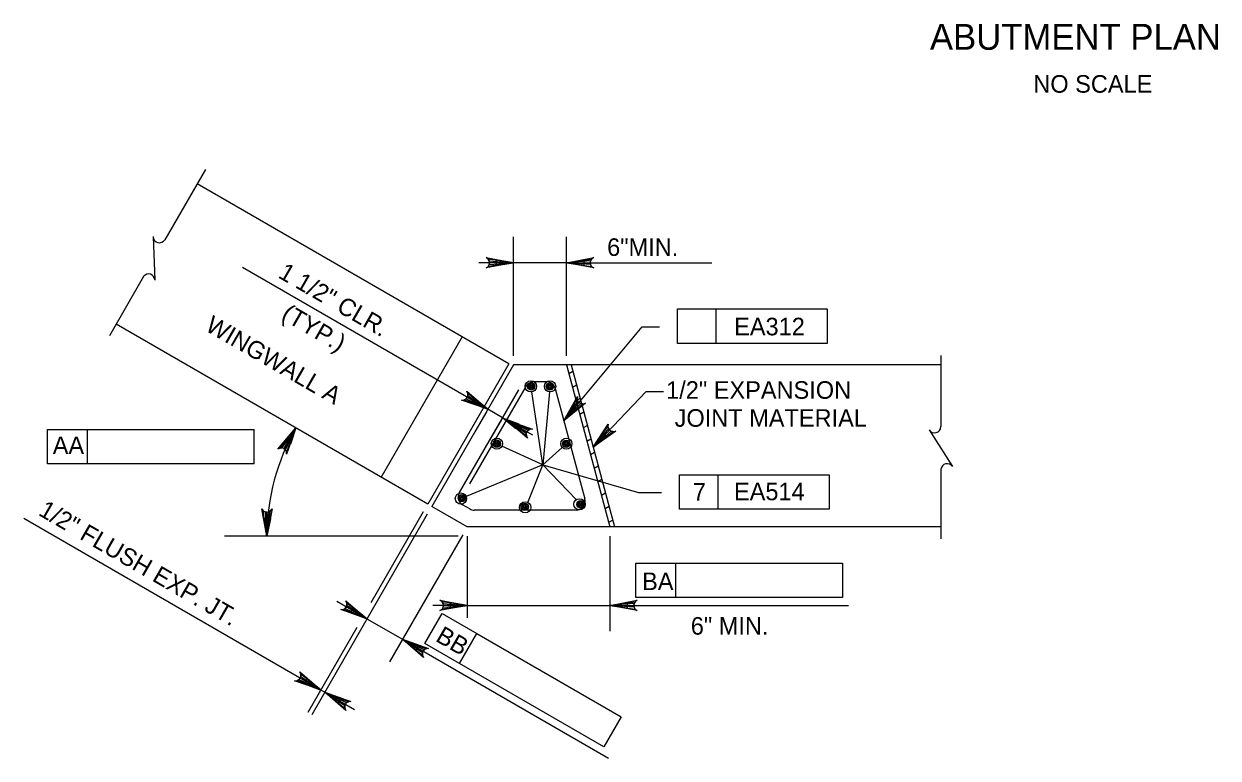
# Model space of a CAD drawing. Extents: x 638255 to 640306, y 296059 to 298435.
# Drawn here: x 638546.7 to 638750.2, y 298108.7 to 298233.9 of the extents above; entities that cross this region are included whole.
import ezdxf

# ---------------------------------------------------------------- set-up
doc = ezdxf.new("R2010")
doc.units = 0
for name, color, linetype in [('Level 10', 7, 'Continuous'), ('Level 3', 7, 'Continuous'), ('Level 4', 7, 'Continuous'), ('Level 5', 7, 'Continuous')]:
    doc.layers.add(name, color=color, linetype=linetype)

msp = doc.modelspace()

# ---------------------------------------------------------------- linework, layer by layer
at = {"layer": 'Level 10'}
for p, q in [((638629.34, 298175.95), (638576.21, 298206.63)), ((638615.52, 298152.03), (638562.4, 298182.7)), ((638621.36, 298180.56), (638607.55, 298156.63)), ((638629.34, 298175.95), (638615.52, 298152.03)), ((638630.12, 298175.77), (638616.19, 298151.64)), ((638702.97, 298175.77), (638630.12, 298175.77)), ((638639.16, 298175.77), (638646.56, 298148.14)), ((638639.95, 298175.77), (638647.36, 298148.14)), ((638640.26, 298174.64), (638639.57, 298174.25)), ((638640.87, 298172.34), (638640.18, 298171.94)), ((638641.49, 298170.04), (638640.8, 298169.64)), ((638642.1, 298167.74), (638641.42, 298167.34)), ((638642.72, 298165.44), (638642.03, 298165.04)), ((638643.34, 298163.13), (638642.65, 298162.73)), ((638643.96, 298160.83), (638643.27, 298160.43)), ((638644.57, 298158.53), (638643.88, 298158.13)), ((638645.19, 298156.23), (638644.5, 298155.83)), ((638645.81, 298153.92), (638645.12, 298153.52)), ((638622.25, 298148.14), (638616.19, 298151.64)), ((638646.43, 298151.62), (638645.74, 298151.22)), ((638647.04, 298149.32), (638646.35, 298148.92)), ((638702.97, 298148.14), (638622.25, 298148.14))]:
    msp.add_line(p, q, dxfattribs=at)
at = {"layer": 'Level 3'}
for p, q in [((638630.12, 298177.3), (638630.12, 298197.63)), ((638639.16, 298177.3), (638639.16, 298197.63)), ((638620.65, 298171.16), (638583.92, 298192.36)), ((638630.12, 298193.21), (638624.22, 298193.21)), ((638639.16, 298193.21), (638630.12, 298193.21)), ((638639.16, 298193.21), (638663.94, 298193.21)), ((638658.1, 298185.32), (638683.59, 298185.32)), ((638658.1, 298179.43), (638658.1, 298185.32)), ((638664.68, 298179.43), (638664.68, 298185.32)), ((638683.59, 298185.32), (638683.59, 298179.43)), ((638638.73, 298166.25), (638652.08, 298182.27)), ((638652.08, 298182.27), (638655.03, 298182.27)), ((638683.59, 298179.43), (638658.1, 298179.43)), ((638625.75, 298168.21), (638620.65, 298171.16)), ((638635.14, 298158.75), (638633.23, 298171.17)), ((638636.27, 298171.17), (638635.14, 298158.75)), ((638643.72, 298161.73), (638652.74, 298171.22)), ((638652.74, 298171.22), (638655.69, 298171.22)), ((638625.51, 298167.8), (638623.54, 298164.39)), ((638628.25, 298166.77), (638625.75, 298168.21)), ((638628.01, 298166.36), (638626.04, 298162.95)), ((638628.91, 298166.39), (638633.35, 298163.83)), ((638550.69, 298164.79), (638557.52, 298164.79)), ((638550.69, 298158.89), (638550.69, 298164.79)), ((638557.52, 298158.89), (638557.52, 298164.79)), ((638557.52, 298164.79), (638585.92, 298164.79)), ((638585.92, 298158.89), (638585.92, 298164.79)), ((638635.14, 298158.75), (638628.17, 298161.95)), ((638638.43, 298161.71), (638635.14, 298158.75)), ((638585.92, 298158.89), (638550.69, 298158.89)), ((638635.14, 298158.75), (638622.06, 298153.34)), ((638632.59, 298152.33), (638635.14, 298158.75)), ((638635.14, 298158.75), (638651.43, 298154)), ((638640.84, 298152.8), (638635.14, 298158.75)), ((638658.44, 298157.06), (638683.94, 298157.06)), ((638658.44, 298151.16), (638658.44, 298157.06)), ((638665.03, 298151.16), (638665.03, 298157.06)), ((638683.94, 298157.06), (638683.94, 298151.16)), ((638651.43, 298154), (638655.37, 298154)), ((638683.94, 298151.16), (638658.44, 298151.16)), ((638592.18, 298123.29), (638546.68, 298149.56)), ((638615.42, 298150.31), (638595.74, 298116.13)), ((638614.76, 298150.7), (638605.84, 298135.21)), ((638621.49, 298146.81), (638608.99, 298125.17)), ((638620.72, 298146.6), (638580.89, 298146.6)), ((638622.25, 298146.6), (638622.25, 298132.65)), ((638646.56, 298146.6), (638646.56, 298130.35)), ((638650.96, 298136.1), (638650.96, 298141.99)), ((638650.96, 298141.99), (638657.79, 298141.99)), ((638657.79, 298136.1), (638657.79, 298141.99)), ((638657.79, 298141.99), (638686.19, 298141.99)), ((638686.19, 298141.99), (638686.19, 298136.1)), ((638602.58, 298133.97), (638600.03, 298135.44)), ((638619.31, 298134.77), (638616.36, 298134.77)), ((638622.25, 298134.77), (638646.56, 298134.77)), ((638649.51, 298134.77), (638652.46, 298134.77)), ((638686.19, 298136.1), (638650.96, 298136.1)), ((638652.46, 298134.77), (638687.25, 298134.77)), ((638605.13, 298132.5), (638611.2, 298128.99)), ((638615.04, 298128.28), (638617.98, 298133.38)), ((638617.98, 298133.38), (638623.9, 298129.97)), ((638603.42, 298131.01), (638595.08, 298116.52)), ((638620.95, 298124.86), (638623.9, 298129.97)), ((638623.9, 298129.97), (638648.5, 298115.77)), ((638613.75, 298127.52), (638616.3, 298126.05)), ((638645.55, 298110.66), (638615.04, 298128.28)), ((638616.3, 298126.05), (638646.3, 298108.73)), ((638594.73, 298121.82), (638592.18, 298123.29)), ((638597.95, 298119.96), (638597.29, 298120.34)), ((638600.5, 298118.49), (638603.05, 298117.01)), ((638648.5, 298115.77), (638645.55, 298110.66))]:
    msp.add_line(p, q, dxfattribs=at)
for points in [[(638630.12, 298193.21), (638625.47, 298192.34), (638625.82, 298192.58), (638626.01, 298192.9), (638626.06, 298193.21), (638626.01, 298193.52), (638625.82, 298193.83), (638625.47, 298194.08), (638630.12, 298193.21), (638625.82, 298193.83), (638626.01, 298193.52), (638630.12, 298193.21), (638626.06, 298193.21), (638626.01, 298192.9), (638630.12, 298193.21), (638625.82, 298192.58)], [(638639.16, 298193.21), (638643.81, 298194.08), (638643.45, 298193.83), (638643.27, 298193.52), (638643.21, 298193.21), (638643.27, 298192.9), (638643.45, 298192.58), (638643.81, 298192.34), (638639.16, 298193.21), (638643.45, 298192.58), (638643.27, 298192.9), (638639.16, 298193.21), (638643.21, 298193.21), (638643.27, 298193.52), (638639.16, 298193.21), (638643.45, 298193.83)], [(638625.75, 298168.21), (638621.29, 298169.78), (638621.72, 298169.82), (638622.04, 298170), (638622.24, 298170.24), (638622.35, 298170.54), (638622.35, 298170.9), (638622.16, 298171.29), (638625.75, 298168.21), (638622.35, 298170.9), (638622.35, 298170.54), (638625.75, 298168.21), (638622.24, 298170.24), (638622.04, 298170), (638625.75, 298168.21), (638621.72, 298169.82)], [(638638.73, 298166.25), (638641.04, 298170.38), (638641, 298169.95), (638641.12, 298169.6), (638641.32, 298169.37), (638641.6, 298169.2), (638641.96, 298169.15), (638642.38, 298169.26), (638638.73, 298166.25), (638641.96, 298169.15), (638641.6, 298169.2), (638638.73, 298166.25), (638641.32, 298169.37), (638641.12, 298169.6), (638638.73, 298166.25), (638641, 298169.95)], [(638593.02, 298165.02), (638591.46, 298160.55), (638591.42, 298160.98), (638591.25, 298161.3), (638591, 298161.5), (638590.7, 298161.61), (638590.34, 298161.6), (638589.95, 298161.42), (638593.02, 298165.02), (638590.34, 298161.6), (638590.7, 298161.61), (638593.02, 298165.02), (638591, 298161.5), (638591.25, 298161.3), (638593.02, 298165.02), (638591.42, 298160.98)], [(638628.91, 298166.39), (638633.38, 298164.82), (638632.94, 298164.78), (638632.63, 298164.61), (638632.43, 298164.36), (638632.31, 298164.06), (638632.32, 298163.7), (638632.51, 298163.31), (638628.91, 298166.39), (638632.32, 298163.7), (638632.31, 298164.06), (638628.91, 298166.39), (638632.43, 298164.36), (638632.63, 298164.61), (638628.91, 298166.39), (638632.94, 298164.78)], [(638643.72, 298161.73), (638646.29, 298165.7), (638646.22, 298165.27), (638646.32, 298164.92), (638646.51, 298164.66), (638646.77, 298164.49), (638647.13, 298164.41), (638647.55, 298164.5), (638643.72, 298161.73), (638647.13, 298164.41), (638646.77, 298164.49), (638643.72, 298161.73), (638646.51, 298164.66), (638646.32, 298164.92), (638643.72, 298161.73), (638646.22, 298165.27)], [(638588.11, 298146.6), (638587.23, 298151.26), (638587.48, 298150.9), (638587.8, 298150.71), (638588.11, 298150.66), (638588.42, 298150.71), (638588.73, 298150.9), (638588.98, 298151.26), (638588.11, 298146.6), (638588.73, 298150.9), (638588.42, 298150.71), (638588.11, 298146.6), (638588.11, 298150.66), (638587.8, 298150.71), (638588.11, 298146.6), (638587.48, 298150.9)], [(638605.16, 298132.49), (638600.69, 298134.06), (638601.13, 298134.09), (638601.44, 298134.27), (638601.64, 298134.51), (638601.75, 298134.81), (638601.75, 298135.17), (638601.57, 298135.57), (638605.16, 298132.49), (638601.75, 298135.17), (638601.75, 298134.81), (638605.16, 298132.49), (638601.64, 298134.51), (638601.44, 298134.27), (638605.16, 298132.49), (638601.13, 298134.09)], [(638622.25, 298134.77), (638617.6, 298133.9), (638617.96, 298134.14), (638618.15, 298134.46), (638618.2, 298134.77), (638618.15, 298135.08), (638617.96, 298135.39), (638617.6, 298135.64), (638622.25, 298134.77), (638617.96, 298135.39), (638618.15, 298135.08), (638622.25, 298134.77), (638618.2, 298134.77), (638618.15, 298134.46), (638622.25, 298134.77), (638617.96, 298134.14)], [(638646.56, 298134.77), (638651.21, 298135.64), (638650.86, 298135.39), (638650.67, 298135.08), (638650.62, 298134.77), (638650.67, 298134.46), (638650.86, 298134.14), (638651.21, 298133.9), (638646.56, 298134.77), (638650.86, 298134.14), (638650.67, 298134.46), (638646.56, 298134.77), (638650.62, 298134.77), (638650.67, 298135.08), (638646.56, 298134.77), (638650.86, 298135.39)], [(638611.2, 298128.99), (638615.67, 298127.43), (638615.23, 298127.39), (638614.92, 298127.21), (638614.71, 298126.97), (638614.6, 298126.67), (638614.61, 298126.31), (638614.79, 298125.91), (638611.2, 298128.99), (638614.61, 298126.31), (638614.6, 298126.67), (638611.2, 298128.99), (638614.71, 298126.97), (638614.92, 298127.21), (638611.2, 298128.99), (638615.23, 298127.39)], [(638597.28, 298120.35), (638592.82, 298121.92), (638593.25, 298121.95), (638593.57, 298122.13), (638593.77, 298122.37), (638593.88, 298122.67), (638593.87, 298123.03), (638593.69, 298123.43), (638597.28, 298120.35), (638593.87, 298123.03), (638593.88, 298122.67), (638597.28, 298120.35), (638593.77, 298122.37), (638593.57, 298122.13), (638597.28, 298120.35), (638593.25, 298121.95)], [(638597.96, 298119.95), (638602.43, 298118.39), (638601.99, 298118.35), (638601.68, 298118.17), (638601.47, 298117.93), (638601.36, 298117.63), (638601.37, 298117.27), (638601.55, 298116.87), (638597.96, 298119.95), (638601.37, 298117.27), (638601.36, 298117.63), (638597.96, 298119.95), (638601.47, 298117.93), (638601.68, 298118.17), (638597.96, 298119.95), (638601.99, 298118.35)]]:
    msp.add_lwpolyline(points, dxfattribs=at)
for points in [[(638627.17, 298193.7), (638627.17, 298192.72), (638630.12, 298193.21)], [(638642.1, 298193.7), (638642.1, 298192.72), (638639.16, 298193.21)], [(638623.45, 298170.11), (638622.96, 298169.26), (638625.75, 298168.21)], [(638640.24, 298168.83), (638640.99, 298168.2), (638638.73, 298166.25)], [(638592.12, 298162.24), (638591.25, 298162.69), (638593.06, 298165.07)], [(638631.04, 298165.73), (638630.55, 298164.88), (638628.25, 298166.77)], [(638645.39, 298164.2), (638646.1, 298163.52), (638643.72, 298161.73)], [(638587.73, 298149.57), (638588.71, 298149.53), (638588.11, 298146.6)], [(638619.31, 298135.26), (638619.31, 298134.28), (638622.25, 298134.77)], [(638649.51, 298135.26), (638649.51, 298134.28), (638646.56, 298134.77)], [(638602.83, 298134.4), (638602.34, 298133.55), (638605.13, 298132.5)], [(638614, 298127.95), (638613.51, 298127.1), (638611.2, 298128.99)], [(638594.98, 298122.24), (638594.49, 298121.39), (638597.29, 298120.34)], [(638600.75, 298118.91), (638600.26, 298118.06), (638597.95, 298119.96)]]:
    msp.add_lwpolyline(points, close=True, dxfattribs=at)
for centre in [(638633.09, 298172.12), (638636.36, 298172.12), (638627.3, 298162.35), (638639.14, 298162.35), (638621.17, 298152.98), (638641.38, 298152.01), (638632.12, 298151.49)]:
    msp.add_circle(centre, 0.96, dxfattribs=at)
msp.add_arc((638625.05, 298146.6), 36.94, 150.1038, 180, dxfattribs=at)
at = {"layer": 'Level 4'}
for p, q in [((638577.64, 298209.1), (638570.73, 298197.13)), ((638568.74, 298197.66), (638569.02, 298190.25)), ((638567.09, 298190.83), (638561.26, 298180.73)), ((638702.97, 298177.41), (638702.97, 298166.63)), ((638702.97, 298166.63), (638702.97, 298165.25)), ((638700.99, 298164.71), (638704.93, 298158.44)), ((638702.97, 298157.98), (638702.97, 298156.74)), ((638702.97, 298156.74), (638702.97, 298146.13))]:
    msp.add_line(p, q, dxfattribs=at)
for centre, start, end in [((638569.8, 298197.66), 180, 330), ((638567.96, 298190.22), 2.1328, 144.6714), ((638701.91, 298165.25), 210, 0), ((638704.03, 298157.88), 32.1328, 174.6714)]:
    msp.add_arc(centre, 1.06, start, end, dxfattribs=at)
at = {"layer": 'Level 5'}
for p, q in [((638630.98, 298171.5), (638620.89, 298154.03)), ((638632.22, 298172.12), (638622.63, 298155.5)), ((638635.77, 298172.89), (638633.55, 298172.89)), ((638637.25, 298171.75), (638642.29, 298152.95)), ((638622.67, 298151.22), (638621.45, 298151.93)), ((638640.81, 298151.02), (638623.44, 298151.02))]:
    msp.add_line(p, q, dxfattribs=at)
for centre, radius in [((638633.14, 298172.12), 0.624), ((638633.14, 298172.12), 0.468), ((638633.14, 298172.12), 0.312), ((638633.14, 298172.12), 0.156), ((638636.32, 298172.09), 0.624), ((638636.32, 298172.09), 0.468), ((638636.32, 298172.09), 0.312), ((638636.32, 298172.09), 0.156), ((638627.29, 298162.35), 0.624), ((638639.1, 298162.33), 0.624), ((638627.29, 298162.35), 0.468), ((638627.29, 298162.35), 0.312), ((638627.29, 298162.35), 0.156), ((638639.1, 298162.33), 0.468), ((638639.1, 298162.33), 0.312), ((638639.1, 298162.33), 0.156), ((638621.32, 298153.05), 0.624), ((638621.32, 298153.05), 0.468), ((638621.32, 298153.05), 0.312), ((638621.32, 298153.05), 0.156), ((638632.04, 298151.59), 0.624), ((638632.04, 298151.59), 0.468), ((638632.04, 298151.59), 0.312), ((638632.04, 298151.59), 0.156), ((638641.55, 298152), 0.624), ((638641.55, 298152), 0.468), ((638641.55, 298152), 0.312), ((638641.55, 298152), 0.156)]:
    msp.add_circle(centre, radius, dxfattribs=at)
for centre, start, end in [((638633.55, 298171.36), 90, 150), ((638635.77, 298171.36), 15, 90), ((638622.22, 298153.26), 150, 240), ((638640.81, 298152.55), 270, 15), ((638623.44, 298152.55), 240, 270)]:
    msp.add_arc(centre, 1.53, start, end, dxfattribs=at)

# ---------------------------------------------------------------- texts
at = {"layer": 'Level 3'}
for s, height, p in [('ABUTMENT PLAN', 4.4207, (638701.11, 298229.51)), ('NO SCALE', 3, (638718.73, 298222.19)), ('6"MIN.', 3, (638646.09, 298194.36)), ('EA312', 3, (638667.74, 298180.82)), ('1/2" EXPANSION', 3.0001, (638656.15, 298170)), ('JOINT MATERIAL', 3.0001, (638657.6, 298165.23)), ('AA', 3, (638551.6, 298160.57)), ('7', 3, (638660.7, 298152.64)), ('EA514', 3, (638667.71, 298152.7)), ('BA', 3, (638652.05, 298137.38)), ('6" MIN.', 3, (638660.35, 298129.78))]:
    msp.add_text(s, height=height, dxfattribs=at).set_placement(p)
for s, height, p in [('1 1/2" CLR.', 3.0001, (638589.85, 298190.76)), ('(TYP.)', 3, (638590.37, 298183.7)), ('WINGWALL A', 3, (638577.41, 298181.73)), ('1/2" FLUSH EXP. JT.', 3.0001, (638548.99, 298150.25)), ('BB', 3, (638616.68, 298128.78))]:
    msp.add_text(s, height=height, rotation=330, dxfattribs=at).set_placement(p)

doc.saveas('drawing.dxf')
